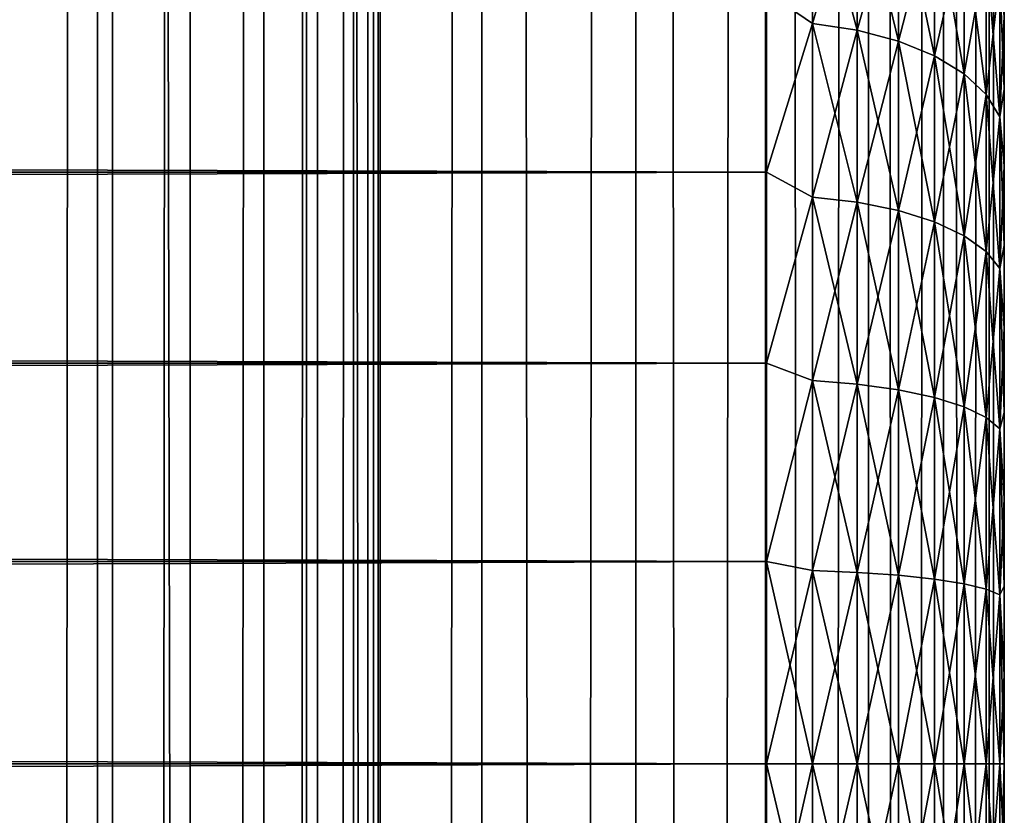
# Model space of a CAD drawing. Extents: x -265 to 265, y 0 to 1027.
# Tile 258 of 295: x 256.72 to 265, y 719.57 to 726.26. Entities that reach past the tile are written whole.
import ezdxf

# ---------------------------------------------------------------- set-up
doc = ezdxf.new("R2010")
doc.units = 0
doc.header["$LTSCALE"] = 41.718519
for name, color, linetype in [('103', 7, 'CONTINUOUS'), ('104', 7, 'CONTINUOUS'), ('17', 7, 'CONTINUOUS'), ('19', 7, 'CONTINUOUS'), ('20', 7, 'CONTINUOUS'), ('23', 7, 'CONTINUOUS'), ('24', 7, 'CONTINUOUS')]:
    doc.layers.add(name, color=color, linetype=linetype)

msp = doc.modelspace()

# ---------------------------------------------------------------- linework, layer by layer
at = {"layer": '103', "color": 7, "linetype": 'CONTINUOUS'}
for points in [[(255.7403, 1, 13.8582), (257.5, 1, 12.9904), (255.7403, 1019, 13.8582), (255.7403, 1, 13.8582)], [(255.7403, 1019, 13.8582), (257.5, 1, 12.9904), (257.5, 1019, 12.9904), (255.7403, 1019, 13.8582)], [(257.5, 1, 12.9904), (259.1314, 1, 11.9003), (257.5, 1019, 12.9904), (257.5, 1, 12.9904)], [(257.5, 1019, 12.9904), (259.1314, 1, 11.9003), (259.1314, 1019, 11.9003), (257.5, 1019, 12.9904)], [(259.1314, 1, 11.9003), (260.6066, 1, 10.6066), (259.1314, 1019, 11.9003), (259.1314, 1, 11.9003)], [(259.1314, 1019, 11.9003), (260.6066, 1, 10.6066), (260.6066, 1019, 10.6066), (259.1314, 1019, 11.9003)], [(260.6066, 1, 10.6066), (261.9003, 1, 9.1314), (260.6066, 1019, 10.6066), (260.6066, 1, 10.6066)], [(260.6066, 1019, 10.6066), (261.9003, 1, 9.1314), (261.9003, 1019, 9.1314), (260.6066, 1019, 10.6066)], [(261.9003, 1, 9.1314), (262.9904, 1, 7.5), (261.9003, 1019, 9.1314), (261.9003, 1, 9.1314)], [(261.9003, 1019, 9.1314), (262.9904, 1, 7.5), (262.9904, 1019, 7.5), (261.9003, 1019, 9.1314)], [(262.9904, 1, 7.5), (263.8582, 1, 5.7403), (262.9904, 1019, 7.5), (262.9904, 1, 7.5)], [(262.9904, 1019, 7.5), (263.8582, 1, 5.7403), (263.8582, 1019, 5.7403), (262.9904, 1019, 7.5)], [(263.8582, 1, 5.7403), (264.4889, 1, 3.8823), (263.8582, 1019, 5.7403), (263.8582, 1, 5.7403)], [(263.8582, 1019, 5.7403), (264.4889, 1, 3.8823), (264.4889, 1019, 3.8823), (263.8582, 1019, 5.7403)], [(264.4889, 1, 3.8823), (264.8717, 1, 1.9579), (264.4889, 1019, 3.8823), (264.4889, 1, 3.8823)], [(264.4889, 1019, 3.8823), (264.8717, 1, 1.9579), (264.8717, 1019, 1.9579), (264.4889, 1019, 3.8823)], [(264.8717, 1, 1.9579), (265, 1), (264.8717, 1019, 1.9579), (264.8717, 1, 1.9579)], [(264.8717, 1019, 1.9579), (265, 1), (265, 1019), (264.8717, 1019, 1.9579)]]:
    msp.add_3dface(points, dxfattribs=at)
at = {"layer": '104', "color": 7, "linetype": 'CONTINUOUS'}
for points in [[(260.6066, 1019, -10.6066), (260.6066, 1, -10.6066), (259.75, 20, -11.399), (260.6066, 1019, -10.6066)], [(259.75, 1000, -11.399), (260.6066, 1019, -10.6066), (259.75, 20, -11.399), (259.75, 1000, -11.399)], [(261.9003, 1, -9.1314), (260.6066, 1, -10.6066), (261.9003, 1019, -9.1314), (261.9003, 1, -9.1314)], [(261.9003, 1019, -9.1314), (260.6066, 1, -10.6066), (260.6066, 1019, -10.6066), (261.9003, 1019, -9.1314)], [(262.9904, 1, -7.5), (261.9003, 1, -9.1314), (262.9904, 1019, -7.5), (262.9904, 1, -7.5)], [(262.9904, 1019, -7.5), (261.9003, 1, -9.1314), (261.9003, 1019, -9.1314), (262.9904, 1019, -7.5)], [(263.8582, 1, -5.7403), (262.9904, 1, -7.5), (263.8582, 1019, -5.7403), (263.8582, 1, -5.7403)], [(263.8582, 1019, -5.7403), (262.9904, 1, -7.5), (262.9904, 1019, -7.5), (263.8582, 1019, -5.7403)], [(264.4889, 1, -3.8823), (263.8582, 1, -5.7403), (264.4889, 1019, -3.8823), (264.4889, 1, -3.8823)], [(264.4889, 1019, -3.8823), (263.8582, 1, -5.7403), (263.8582, 1019, -5.7403), (264.4889, 1019, -3.8823)], [(264.8717, 1, -1.9579), (264.4889, 1, -3.8823), (264.8717, 1019, -1.9579), (264.8717, 1, -1.9579)], [(264.8717, 1019, -1.9579), (264.4889, 1, -3.8823), (264.4889, 1019, -3.8823), (264.8717, 1019, -1.9579)], [(265, 1019), (265, 1), (264.8717, 1, -1.9579), (265, 1019)], [(265, 1019), (264.8717, 1, -1.9579), (264.8717, 1019, -1.9579), (265, 1019)], [(259.6951, 998.9668, -11.4457), (259.75, 1000, -11.399), (259.6951, 21.0333, -11.4457), (259.6951, 998.9668, -11.4457)], [(259.6951, 21.0333, -11.4457), (259.75, 1000, -11.399), (259.75, 20, -11.399), (259.6951, 21.0333, -11.4457)], [(259.525, 997.9175, -11.5877), (259.6951, 998.9668, -11.4457), (259.525, 22.0825, -11.5877), (259.525, 997.9175, -11.5877)], [(259.525, 22.0825, -11.5877), (259.6951, 998.9668, -11.4457), (259.6951, 21.0333, -11.4457), (259.525, 22.0825, -11.5877)], [(259.2244, 996.842, -11.8284), (259.525, 997.9175, -11.5877), (259.2244, 23.1581, -11.8284), (259.2244, 996.842, -11.8284)], [(259.2244, 23.1581, -11.8284), (259.525, 997.9175, -11.5877), (259.525, 22.0825, -11.5877), (259.2244, 23.1581, -11.8284)], [(258.7723, 995.7446, -12.1674), (259.2244, 996.842, -11.8284), (258.7723, 24.2554, -12.1674), (258.7723, 995.7446, -12.1674)], [(258.7723, 24.2554, -12.1674), (259.2244, 996.842, -11.8284), (259.2244, 23.1581, -11.8284), (258.7723, 24.2554, -12.1674)], [(258.1533, 994.6534, -12.5906), (258.7723, 995.7446, -12.1674), (258.1533, 25.3466, -12.5906), (258.1533, 994.6534, -12.5906)], [(258.1533, 25.3466, -12.5906), (258.7723, 995.7446, -12.1674), (258.7723, 24.2554, -12.1674), (258.1533, 25.3466, -12.5906)], [(257.3737, 993.621, -13.0625), (258.1533, 994.6534, -12.5906), (257.3737, 26.379, -13.0625), (257.3737, 993.621, -13.0625)], [(257.3737, 26.379, -13.0625), (258.1533, 994.6534, -12.5906), (258.1533, 25.3466, -12.5906), (257.3737, 26.379, -13.0625)], [(256.4613, 992.6984, -13.537), (257.3737, 993.621, -13.0625), (256.4613, 27.3016, -13.537), (256.4613, 992.6984, -13.537)], [(256.4613, 27.3016, -13.537), (257.3737, 993.621, -13.0625), (257.3737, 26.379, -13.0625), (256.4613, 27.3016, -13.537)]]:
    msp.add_3dface(points, dxfattribs=at)
at = {"layer": '17', "color": 7, "linetype": 'CONTINUOUS'}
for points in [[(265, 726.2924, 35.9057), (265, 725.6767, 36.3332), (265, 726.2924, 19.0943), (265, 726.2924, 35.9057)], [(265, 726.2924, 19.0943), (265, 725.6767, 36.3332), (265, 725.6767, 18.6668), (265, 726.2924, 19.0943)], [(265, 725.6767, 36.3332), (265, 725.0321, 36.7156), (265, 725.6767, 18.6668), (265, 725.6767, 36.3332)], [(265, 725.6767, 18.6668), (265, 725.0321, 36.7156), (265, 725.0321, 18.2844), (265, 725.6767, 18.6668)], [(265, 725.0321, 36.7156), (265, 724.3618, 37.0512), (265, 725.0321, 18.2844), (265, 725.0321, 36.7156)], [(265, 725.0321, 18.2844), (265, 724.3618, 37.0512), (265, 724.3618, 17.9488), (265, 725.0321, 18.2844)], [(265, 724.3618, 37.0512), (265, 723.6693, 37.338), (265, 724.3618, 17.9488), (265, 724.3618, 37.0512)], [(265, 724.3618, 17.9488), (265, 723.6693, 37.338), (265, 723.6693, 17.662), (265, 724.3618, 17.9488)], [(265, 723.6693, 37.338), (265, 722.9581, 37.5747), (265, 723.6693, 17.662), (265, 723.6693, 37.338)], [(265, 723.6693, 17.662), (265, 722.9581, 37.5747), (265, 722.9581, 17.4253), (265, 723.6693, 17.662)], [(265, 722.9581, 37.5747), (265, 722.2319, 37.7601), (265, 722.9581, 17.4253), (265, 722.9581, 37.5747)], [(265, 722.9581, 17.4253), (265, 722.2319, 37.7601), (265, 722.2319, 17.2399), (265, 722.9581, 17.4253)], [(265, 722.2319, 37.7601), (265, 721.4943, 37.8931), (265, 722.2319, 17.2399), (265, 722.2319, 37.7601)], [(265, 722.2319, 17.2399), (265, 721.4943, 37.8931), (265, 721.4943, 17.1069), (265, 722.2319, 17.2399)], [(265, 721.4943, 37.8931), (265, 720.749, 37.9733), (265, 721.4943, 17.1069), (265, 721.4943, 37.8931)], [(265, 721.4943, 17.1069), (265, 720.749, 37.9733), (265, 720.749, 17.0267), (265, 721.4943, 17.1069)], [(265, 720.749, 37.9733), (265, 720, 38), (265, 720.749, 17.0267), (265, 720.749, 37.9733)], [(265, 720.749, 17.0267), (265, 720, 38), (265, 720, 17), (265, 720.749, 17.0267)], [(265, 720, 17), (265, 720, 38), (265, 719.251, 37.9733), (265, 720, 17)], [(265, 719.251, 17.0267), (265, 720, 17), (265, 719.251, 37.9733), (265, 719.251, 17.0267)]]:
    msp.add_3dface(points, dxfattribs=at)
at = {"layer": '19', "color": 7, "linetype": 'CONTINUOUS'}
for points in [[(-263, 726.4948, 38.1802), (-263, 724.98, 38.9651), (263, 726.4948, 38.1802), (-263, 726.4948, 38.1802)], [(263, 726.4948, 38.1802), (-263, 724.98, 38.9651), (263, 724.98, 38.9651), (263, 726.4948, 38.1802)], [(-263, 724.98, 16.0349), (-263, 726.4948, 16.8198), (263, 724.98, 16.0349), (-263, 724.98, 16.0349)], [(263, 724.98, 16.0349), (-263, 726.4948, 16.8198), (263, 726.4948, 16.8198), (263, 724.98, 16.0349)], [(-263, 724.98, 38.9651), (-263, 723.3725, 39.5365), (263, 724.98, 38.9651), (-263, 724.98, 38.9651)], [(263, 724.98, 38.9651), (-263, 723.3725, 39.5365), (263, 723.3725, 39.5365), (263, 724.98, 38.9651)], [(-263, 723.3725, 15.4635), (-263, 724.98, 16.0349), (263, 723.3725, 15.4635), (-263, 723.3725, 15.4635)], [(263, 723.3725, 15.4635), (-263, 724.98, 16.0349), (263, 724.98, 16.0349), (263, 723.3725, 15.4635)], [(-263, 723.3725, 39.5365), (-263, 721.7021, 39.8836), (263, 723.3725, 39.5365), (-263, 723.3725, 39.5365)], [(263, 723.3725, 39.5365), (-263, 721.7021, 39.8836), (263, 721.7021, 39.8836), (263, 723.3725, 39.5365)], [(-263, 721.7021, 15.1164), (-263, 723.3725, 15.4635), (263, 721.7021, 15.1164), (-263, 721.7021, 15.1164)], [(263, 721.7021, 15.1164), (-263, 723.3725, 15.4635), (263, 723.3725, 15.4635), (263, 721.7021, 15.1164)], [(-263, 721.7021, 39.8836), (-263, 720, 40), (263, 721.7021, 39.8836), (-263, 721.7021, 39.8836)], [(263, 721.7021, 39.8836), (-263, 720, 40), (263, 720, 40), (263, 721.7021, 39.8836)], [(-263, 720, 15), (-263, 721.7021, 15.1164), (263, 720, 15), (-263, 720, 15)], [(263, 720, 15), (-263, 721.7021, 15.1164), (263, 721.7021, 15.1164), (263, 720, 15)]]:
    msp.add_3dface(points, dxfattribs=at)
at = {"layer": '20', "color": 7, "linetype": 'CONTINUOUS'}
for points in [[(263, 720, 40), (-263, 720, 40), (-263, 718.2979, 39.8836), (263, 720, 40)], [(-263, 720, 15), (263, 720, 15), (263, 718.2979, 15.1164), (-263, 720, 15)], [(-263, 718.2979, 15.1164), (-263, 720, 15), (263, 718.2979, 15.1164), (-263, 718.2979, 15.1164)], [(263, 720, 40), (-263, 718.2979, 39.8836), (263, 718.2979, 39.8836), (263, 720, 40)]]:
    msp.add_3dface(points, dxfattribs=at)
at = {"layer": '23', "color": 7, "linetype": 'CONTINUOUS'}
for points in [[(263, 726.4948, 16.8198), (263.3879, 727.5864, 17.6132), (263.3879, 726.231, 16.7076), (263, 726.4948, 16.8198)], [(263, 726.4948, 38.1802), (263.3879, 726.231, 38.2924), (263.3879, 727.5864, 37.3868), (263, 726.4948, 38.1802)], [(263.3879, 726.231, 38.2924), (263.7636, 727.5173, 37.2967), (263.3879, 727.5864, 37.3868), (263.3879, 726.231, 38.2924)], [(263.7636, 727.5173, 17.7033), (263.7636, 726.1743, 16.8059), (263.3879, 727.5864, 17.6132), (263.7636, 727.5173, 17.7033)], [(263.3879, 727.5864, 17.6132), (263.7636, 726.1743, 16.8059), (263.3879, 726.231, 16.7076), (263.3879, 727.5864, 17.6132)], [(263.7636, 726.1743, 38.1941), (263.7636, 727.5173, 37.2967), (263.3879, 726.231, 38.2924), (263.7636, 726.1743, 38.1941)], [(263.7636, 726.1743, 38.1941), (264.1098, 727.4049, 37.1502), (263.7636, 727.5173, 37.2967), (263.7636, 726.1743, 38.1941)], [(264.1098, 727.4049, 17.8498), (264.1098, 726.0819, 16.9658), (263.7636, 727.5173, 17.7033), (264.1098, 727.4049, 17.8498)], [(263.7636, 727.5173, 17.7033), (264.1098, 726.0819, 16.9658), (263.7636, 726.1743, 16.8059), (263.7636, 727.5173, 17.7033)], [(264.1098, 726.0819, 38.0342), (264.1098, 727.4049, 37.1502), (263.7636, 726.1743, 38.1941), (264.1098, 726.0819, 38.0342)], [(264.1098, 726.0819, 38.0342), (264.4134, 727.2534, 36.9528), (264.1098, 727.4049, 37.1502), (264.1098, 726.0819, 38.0342)], [(264.4134, 727.2534, 18.0472), (264.4134, 725.9575, 17.1813), (264.1098, 727.4049, 17.8498), (264.4134, 727.2534, 18.0472)], [(264.1098, 727.4049, 17.8498), (264.4134, 725.9575, 17.1813), (264.1098, 726.0819, 16.9658), (264.1098, 727.4049, 17.8498)], [(264.4134, 725.9575, 37.8187), (264.4134, 727.2534, 36.9528), (264.1098, 726.0819, 38.0342), (264.4134, 725.9575, 37.8187)], [(264.4134, 725.9575, 37.8187), (264.6625, 727.0688, 36.7123), (264.4134, 727.2534, 36.9528), (264.4134, 725.9575, 37.8187)], [(264.6625, 727.0688, 18.2877), (264.6625, 725.8059, 17.4439), (264.4134, 727.2534, 18.0472), (264.6625, 727.0688, 18.2877)], [(264.4134, 727.2534, 18.0472), (264.6625, 725.8059, 17.4439), (264.4134, 725.9575, 17.1813), (264.4134, 727.2534, 18.0472)], [(264.6625, 725.8059, 37.5561), (264.6625, 727.0688, 36.7123), (264.4134, 725.9575, 37.8187), (264.6625, 725.8059, 37.5561)], [(264.6625, 725.8059, 37.5561), (264.8476, 726.8581, 36.4377), (264.6625, 727.0688, 36.7123), (264.6625, 725.8059, 37.5561)], [(264.8476, 726.8581, 18.5623), (264.8476, 725.6329, 17.7436), (264.6625, 727.0688, 18.2877), (264.8476, 726.8581, 18.5623)], [(264.6625, 727.0688, 18.2877), (264.8476, 725.6329, 17.7436), (264.6625, 725.8059, 17.4439), (264.6625, 727.0688, 18.2877)], [(264.8476, 725.6329, 37.2564), (264.8476, 726.8581, 36.4377), (264.6625, 725.8059, 37.5561), (264.8476, 725.6329, 37.2564)], [(264.8476, 725.6329, 37.2564), (264.9616, 726.6295, 36.1398), (264.8476, 726.8581, 36.4377), (264.8476, 725.6329, 37.2564)], [(264.9616, 726.6295, 18.8602), (264.9616, 725.4451, 18.0688), (264.8476, 726.8581, 18.5623), (264.9616, 726.6295, 18.8602)], [(264.8476, 726.8581, 18.5623), (264.9616, 725.4451, 18.0688), (264.8476, 725.6329, 17.7436), (264.8476, 726.8581, 18.5623)], [(264.9616, 725.4451, 36.9312), (264.9616, 726.6295, 36.1398), (264.8476, 725.6329, 37.2564), (264.9616, 725.4451, 36.9312)], [(264.9616, 725.4451, 36.9312), (265, 726.2924, 35.9057), (264.9616, 726.6295, 36.1398), (264.9616, 725.4451, 36.9312)], [(265, 726.2924, 19.0943), (265, 725.6767, 18.6668), (264.9616, 726.6295, 18.8602), (265, 726.2924, 19.0943)], [(264.9616, 726.6295, 18.8602), (265, 725.6767, 18.6668), (264.9616, 725.4451, 18.0688), (264.9616, 726.6295, 18.8602)], [(263, 724.98, 16.0349), (263, 726.4948, 16.8198), (263.3879, 726.231, 16.7076), (263, 724.98, 16.0349)], [(263, 726.4948, 38.1802), (263, 724.98, 38.9651), (263.3879, 726.231, 38.2924), (263, 726.4948, 38.1802)], [(265, 725.6767, 36.3332), (265, 726.2924, 35.9057), (264.9616, 725.4451, 36.9312), (265, 725.6767, 36.3332)], [(263, 724.98, 16.0349), (263.3879, 726.231, 16.7076), (263.3879, 724.769, 15.9866), (263, 724.98, 16.0349)], [(263, 724.98, 38.9651), (263.3879, 724.769, 39.0134), (263.3879, 726.231, 38.2924), (263, 724.98, 38.9651)], [(263.3879, 724.769, 39.0134), (263.7636, 726.1743, 38.1941), (263.3879, 726.231, 38.2924), (263.3879, 724.769, 39.0134)], [(263.7636, 726.1743, 16.8059), (263.7636, 724.7256, 16.0915), (263.3879, 726.231, 16.7076), (263.7636, 726.1743, 16.8059)], [(263.3879, 726.231, 16.7076), (263.7636, 724.7256, 16.0915), (263.3879, 724.769, 15.9866), (263.3879, 726.231, 16.7076)], [(263.7636, 724.7256, 38.9085), (263.7636, 726.1743, 38.1941), (263.3879, 724.769, 39.0134), (263.7636, 724.7256, 38.9085)], [(263.7636, 724.7256, 38.9085), (264.1098, 726.0819, 38.0342), (263.7636, 726.1743, 38.1941), (263.7636, 724.7256, 38.9085)], [(264.1098, 726.0819, 16.9658), (264.1098, 724.6549, 16.2621), (263.7636, 726.1743, 16.8059), (264.1098, 726.0819, 16.9658)], [(263.7636, 726.1743, 16.8059), (264.1098, 724.6549, 16.2621), (263.7636, 724.7256, 16.0915), (263.7636, 726.1743, 16.8059)], [(264.1098, 724.6549, 38.7379), (264.1098, 726.0819, 38.0342), (263.7636, 724.7256, 38.9085), (264.1098, 724.6549, 38.7379)], [(264.1098, 724.6549, 38.7379), (264.4134, 725.9575, 37.8187), (264.1098, 726.0819, 38.0342), (264.1098, 724.6549, 38.7379)], [(264.4134, 725.9575, 17.1813), (264.4134, 724.5597, 16.4919), (264.1098, 726.0819, 16.9658), (264.4134, 725.9575, 17.1813)], [(264.1098, 726.0819, 16.9658), (264.4134, 724.5597, 16.4919), (264.1098, 724.6549, 16.2621), (264.1098, 726.0819, 16.9658)], [(264.4134, 724.5597, 38.5081), (264.4134, 725.9575, 37.8187), (264.1098, 724.6549, 38.7379), (264.4134, 724.5597, 38.5081)], [(264.4134, 724.5597, 38.5081), (264.6625, 725.8059, 37.5561), (264.4134, 725.9575, 37.8187), (264.4134, 724.5597, 38.5081)], [(264.6625, 725.8059, 17.4439), (264.6625, 724.4436, 16.7721), (264.4134, 725.9575, 17.1813), (264.6625, 725.8059, 17.4439)], [(264.4134, 725.9575, 17.1813), (264.6625, 724.4436, 16.7721), (264.4134, 724.5597, 16.4919), (264.4134, 725.9575, 17.1813)], [(264.6625, 724.4436, 38.2279), (264.6625, 725.8059, 37.5561), (264.4134, 724.5597, 38.5081), (264.6625, 724.4436, 38.2279)], [(264.6625, 724.4436, 38.2279), (264.8476, 725.6329, 37.2564), (264.6625, 725.8059, 37.5561), (264.6625, 724.4436, 38.2279)], [(264.8476, 725.6329, 17.7436), (264.8476, 724.3112, 17.0918), (264.6625, 725.8059, 17.4439), (264.8476, 725.6329, 17.7436)], [(264.6625, 725.8059, 17.4439), (264.8476, 724.3112, 17.0918), (264.6625, 724.4436, 16.7721), (264.6625, 725.8059, 17.4439)], [(264.8476, 724.3112, 37.9082), (264.8476, 725.6329, 37.2564), (264.6625, 724.4436, 38.2279), (264.8476, 724.3112, 37.9082)], [(264.8476, 724.3112, 37.9082), (264.9616, 725.4451, 36.9312), (264.8476, 725.6329, 37.2564), (264.8476, 724.3112, 37.9082)], [(264.9616, 725.4451, 18.0688), (264.9616, 724.1675, 17.4388), (264.8476, 725.6329, 17.7436), (264.9616, 725.4451, 18.0688)], [(264.8476, 725.6329, 17.7436), (264.9616, 724.1675, 17.4388), (264.8476, 724.3112, 17.0918), (264.8476, 725.6329, 17.7436)], [(265, 725.0321, 36.7156), (265, 725.6767, 36.3332), (264.9616, 725.4451, 36.9312), (265, 725.0321, 36.7156)], [(265, 725.6767, 18.6668), (265, 725.0321, 18.2844), (264.9616, 725.4451, 18.0688), (265, 725.6767, 18.6668)], [(264.9616, 724.1675, 37.5612), (264.9616, 725.4451, 36.9312), (264.8476, 724.3112, 37.9082), (264.9616, 724.1675, 37.5612)], [(264.9616, 724.1675, 37.5612), (265, 725.0321, 36.7156), (264.9616, 725.4451, 36.9312), (264.9616, 724.1675, 37.5612)], [(265, 725.0321, 18.2844), (265, 724.3618, 17.9488), (264.9616, 725.4451, 18.0688), (265, 725.0321, 18.2844)], [(264.9616, 725.4451, 18.0688), (265, 724.3618, 17.9488), (264.9616, 724.1675, 17.4388), (264.9616, 725.4451, 18.0688)], [(265, 724.3618, 37.0512), (265, 725.0321, 36.7156), (264.9616, 724.1675, 37.5612), (265, 724.3618, 37.0512)], [(263, 723.3725, 15.4635), (263, 724.98, 16.0349), (263.3879, 724.769, 15.9866), (263, 723.3725, 15.4635)], [(263, 724.98, 38.9651), (263, 723.3725, 39.5365), (263.3879, 724.769, 39.0134), (263, 724.98, 38.9651)], [(263, 723.3725, 15.4635), (263.3879, 724.769, 15.9866), (263.3879, 723.2254, 15.4626), (263, 723.3725, 15.4635)], [(263, 723.3725, 39.5365), (263.3879, 723.2254, 39.5374), (263.3879, 724.769, 39.0134), (263, 723.3725, 39.5365)], [(263.3879, 723.2254, 39.5374), (263.7636, 724.7256, 38.9085), (263.3879, 724.769, 39.0134), (263.3879, 723.2254, 39.5374)], [(263.7636, 724.7256, 16.0915), (263.7636, 723.196, 15.5723), (263.3879, 724.769, 15.9866), (263.7636, 724.7256, 16.0915)], [(263.3879, 724.769, 15.9866), (263.7636, 723.196, 15.5723), (263.3879, 723.2254, 15.4626), (263.3879, 724.769, 15.9866)], [(263.7636, 723.196, 39.4277), (263.7636, 724.7256, 38.9085), (263.3879, 723.2254, 39.5374), (263.7636, 723.196, 39.4277)], [(263.7636, 723.196, 39.4277), (264.1098, 724.6549, 38.7379), (263.7636, 724.7256, 38.9085), (263.7636, 723.196, 39.4277)], [(264.1098, 724.6549, 16.2621), (264.1098, 723.1482, 15.7507), (263.7636, 724.7256, 16.0915), (264.1098, 724.6549, 16.2621)], [(263.7636, 724.7256, 16.0915), (264.1098, 723.1482, 15.7507), (263.7636, 723.196, 15.5723), (263.7636, 724.7256, 16.0915)], [(264.1098, 723.1482, 39.2493), (264.1098, 724.6549, 38.7379), (263.7636, 723.196, 39.4277), (264.1098, 723.1482, 39.2493)], [(264.1098, 723.1482, 39.2493), (264.4134, 724.5597, 38.5081), (264.1098, 724.6549, 38.7379), (264.1098, 723.1482, 39.2493)], [(264.4134, 724.5597, 16.4919), (264.4134, 723.0838, 15.9909), (264.1098, 724.6549, 16.2621), (264.4134, 724.5597, 16.4919)], [(264.1098, 724.6549, 16.2621), (264.4134, 723.0838, 15.9909), (264.1098, 723.1482, 15.7507), (264.1098, 724.6549, 16.2621)], [(264.4134, 723.0838, 39.0091), (264.4134, 724.5597, 38.5081), (264.1098, 723.1482, 39.2493), (264.4134, 723.0838, 39.0091)], [(264.4134, 723.0838, 39.0091), (264.6625, 724.4436, 38.2279), (264.4134, 724.5597, 38.5081), (264.4134, 723.0838, 39.0091)], [(264.6625, 724.4436, 16.7721), (264.6625, 723.0054, 16.2839), (264.4134, 724.5597, 16.4919), (264.6625, 724.4436, 16.7721)], [(264.4134, 724.5597, 16.4919), (264.6625, 723.0054, 16.2839), (264.4134, 723.0838, 15.9909), (264.4134, 724.5597, 16.4919)], [(264.6625, 723.0054, 38.7161), (264.6625, 724.4436, 38.2279), (264.4134, 723.0838, 39.0091), (264.6625, 723.0054, 38.7161)], [(264.6625, 723.0054, 38.7161), (264.8476, 724.3112, 37.9082), (264.6625, 724.4436, 38.2279), (264.6625, 723.0054, 38.7161)], [(264.8476, 724.3112, 17.0918), (264.8476, 722.9158, 16.6181), (264.6625, 724.4436, 16.7721), (264.8476, 724.3112, 17.0918)], [(264.6625, 724.4436, 16.7721), (264.8476, 722.9158, 16.6181), (264.6625, 723.0054, 16.2839), (264.6625, 724.4436, 16.7721)], [(265, 723.6693, 37.338), (265, 724.3618, 37.0512), (264.9616, 724.1675, 37.5612), (265, 723.6693, 37.338)], [(265, 724.3618, 17.9488), (265, 723.6693, 17.662), (264.9616, 724.1675, 17.4388), (265, 724.3618, 17.9488)], [(264.8476, 722.9158, 38.3819), (264.8476, 724.3112, 37.9082), (264.6625, 723.0054, 38.7161), (264.8476, 722.9158, 38.3819)], [(264.8476, 722.9158, 38.3819), (264.9616, 724.1675, 37.5612), (264.8476, 724.3112, 37.9082), (264.8476, 722.9158, 38.3819)], [(264.9616, 724.1675, 17.4388), (264.9616, 722.8186, 16.9809), (264.8476, 724.3112, 17.0918), (264.9616, 724.1675, 17.4388)], [(264.8476, 724.3112, 17.0918), (264.9616, 722.8186, 16.9809), (264.8476, 722.9158, 16.6181), (264.8476, 724.3112, 17.0918)], [(264.9616, 722.8186, 38.0191), (264.9616, 724.1675, 37.5612), (264.8476, 722.9158, 38.3819), (264.9616, 722.8186, 38.0191)], [(264.9616, 722.8186, 38.0191), (265, 723.6693, 37.338), (264.9616, 724.1675, 37.5612), (264.9616, 722.8186, 38.0191)], [(265, 723.6693, 17.662), (265, 722.9581, 17.4253), (264.9616, 724.1675, 17.4388), (265, 723.6693, 17.662)], [(264.9616, 724.1675, 17.4388), (265, 722.9581, 17.4253), (264.9616, 722.8186, 16.9809), (264.9616, 724.1675, 17.4388)], [(265, 722.9581, 37.5747), (265, 723.6693, 37.338), (264.9616, 722.8186, 38.0191), (265, 722.9581, 37.5747)], [(263, 721.7021, 15.1164), (263, 723.3725, 15.4635), (263.3879, 723.2254, 15.4626), (263, 721.7021, 15.1164)], [(263, 723.3725, 39.5365), (263, 721.7021, 39.8836), (263.3879, 723.2254, 39.5374), (263, 723.3725, 39.5365)], [(263, 721.7021, 15.1164), (263.3879, 723.2254, 15.4626), (263.3879, 721.6266, 15.1446), (263, 721.7021, 15.1164)], [(263, 721.7021, 39.8836), (263.3879, 721.6266, 39.8554), (263.3879, 723.2254, 39.5374), (263, 721.7021, 39.8836)], [(263.3879, 721.6266, 39.8554), (263.7636, 723.196, 39.4277), (263.3879, 723.2254, 39.5374), (263.3879, 721.6266, 39.8554)], [(263.7636, 723.196, 15.5723), (263.7636, 721.6118, 15.2571), (263.3879, 723.2254, 15.4626), (263.7636, 723.196, 15.5723)], [(263.3879, 723.2254, 15.4626), (263.7636, 721.6118, 15.2571), (263.3879, 721.6266, 15.1446), (263.3879, 723.2254, 15.4626)], [(263.7636, 721.6118, 39.7429), (263.7636, 723.196, 39.4277), (263.3879, 721.6266, 39.8554), (263.7636, 721.6118, 39.7429)], [(263.7636, 721.6118, 39.7429), (264.1098, 723.1482, 39.2493), (263.7636, 723.196, 39.4277), (263.7636, 721.6118, 39.7429)], [(264.1098, 723.1482, 15.7507), (264.1098, 721.5877, 15.4403), (263.7636, 723.196, 15.5723), (264.1098, 723.1482, 15.7507)], [(263.7636, 723.196, 15.5723), (264.1098, 721.5877, 15.4403), (263.7636, 721.6118, 15.2571), (263.7636, 723.196, 15.5723)], [(264.1098, 721.5877, 39.5597), (264.1098, 723.1482, 39.2493), (263.7636, 721.6118, 39.7429), (264.1098, 721.5877, 39.5597)], [(264.1098, 721.5877, 39.5597), (264.4134, 723.0838, 39.0091), (264.1098, 723.1482, 39.2493), (264.1098, 721.5877, 39.5597)], [(264.4134, 723.0838, 15.9909), (264.4134, 721.5552, 15.6869), (264.1098, 723.1482, 15.7507), (264.4134, 723.0838, 15.9909)], [(264.1098, 723.1482, 15.7507), (264.4134, 721.5552, 15.6869), (264.1098, 721.5877, 15.4403), (264.1098, 723.1482, 15.7507)], [(264.4134, 721.5552, 39.3131), (264.4134, 723.0838, 39.0091), (264.1098, 721.5877, 39.5597), (264.4134, 721.5552, 39.3131)], [(264.4134, 721.5552, 39.3131), (264.6625, 723.0054, 38.7161), (264.4134, 723.0838, 39.0091), (264.4134, 721.5552, 39.3131)], [(264.6625, 723.0054, 16.2839), (264.6625, 721.5156, 15.9875), (264.4134, 723.0838, 15.9909), (264.6625, 723.0054, 16.2839)], [(264.4134, 723.0838, 15.9909), (264.6625, 721.5156, 15.9875), (264.4134, 721.5552, 15.6869), (264.4134, 723.0838, 15.9909)], [(264.6625, 721.5156, 39.0125), (264.6625, 723.0054, 38.7161), (264.4134, 721.5552, 39.3131), (264.6625, 721.5156, 39.0125)], [(264.6625, 721.5156, 39.0125), (264.8476, 722.9158, 38.3819), (264.6625, 723.0054, 38.7161), (264.6625, 721.5156, 39.0125)], [(264.8476, 722.9158, 16.6181), (264.8476, 721.4705, 16.3307), (264.6625, 723.0054, 16.2839), (264.8476, 722.9158, 16.6181)], [(264.6625, 723.0054, 16.2839), (264.8476, 721.4705, 16.3307), (264.6625, 721.5156, 15.9875), (264.6625, 723.0054, 16.2839)], [(265, 722.2319, 37.7601), (265, 722.9581, 37.5747), (264.9616, 722.8186, 38.0191), (265, 722.2319, 37.7601)], [(265, 722.9581, 17.4253), (265, 722.2319, 17.2399), (264.9616, 722.8186, 16.9809), (265, 722.9581, 17.4253)], [(264.8476, 721.4705, 38.6693), (264.8476, 722.9158, 38.3819), (264.6625, 721.5156, 39.0125), (264.8476, 721.4705, 38.6693)], [(264.8476, 721.4705, 38.6693), (264.9616, 722.8186, 38.0191), (264.8476, 722.9158, 38.3819), (264.8476, 721.4705, 38.6693)], [(264.9616, 722.8186, 16.9809), (264.9616, 721.4215, 16.703), (264.8476, 722.9158, 16.6181), (264.9616, 722.8186, 16.9809)], [(264.8476, 722.9158, 16.6181), (264.9616, 721.4215, 16.703), (264.8476, 721.4705, 16.3307), (264.8476, 722.9158, 16.6181)], [(264.9616, 721.4215, 38.297), (264.9616, 722.8186, 38.0191), (264.8476, 721.4705, 38.6693), (264.9616, 721.4215, 38.297)], [(264.9616, 721.4215, 38.297), (265, 722.2319, 37.7601), (264.9616, 722.8186, 38.0191), (264.9616, 721.4215, 38.297)], [(265, 722.2319, 17.2399), (265, 721.4943, 17.1069), (264.9616, 722.8186, 16.9809), (265, 722.2319, 17.2399)], [(264.9616, 722.8186, 16.9809), (265, 721.4943, 17.1069), (264.9616, 721.4215, 16.703), (264.9616, 722.8186, 16.9809)], [(265, 721.4943, 37.8931), (265, 722.2319, 37.7601), (264.9616, 721.4215, 38.297), (265, 721.4943, 37.8931)], [(263, 720, 15), (263, 721.7021, 15.1164), (263.3879, 720, 15.038), (263, 720, 15)], [(263.3879, 720, 15.038), (263, 721.7021, 15.1164), (263.3879, 721.6266, 15.1446), (263.3879, 720, 15.038)], [(263, 721.7021, 39.8836), (263, 720, 40), (263.3879, 721.6266, 39.8554), (263, 721.7021, 39.8836)], [(263, 720, 40), (263.3879, 720, 39.962), (263.3879, 721.6266, 39.8554), (263, 720, 40)], [(263.7636, 720, 15.1515), (263.3879, 720, 15.038), (263.3879, 721.6266, 15.1446), (263.7636, 720, 15.1515)], [(263.7636, 721.6118, 15.2571), (263.7636, 720, 15.1515), (263.3879, 721.6266, 15.1446), (263.7636, 721.6118, 15.2571)], [(263.3879, 720, 39.962), (263.7636, 721.6118, 39.7429), (263.3879, 721.6266, 39.8554), (263.3879, 720, 39.962)], [(263.3879, 720, 39.962), (263.7636, 720, 39.8485), (263.7636, 721.6118, 39.7429), (263.3879, 720, 39.962)], [(264.1098, 720, 15.3362), (263.7636, 720, 15.1515), (263.7636, 721.6118, 15.2571), (264.1098, 720, 15.3362)], [(264.1098, 721.5877, 15.4403), (264.1098, 720, 15.3362), (263.7636, 721.6118, 15.2571), (264.1098, 721.5877, 15.4403)], [(263.7636, 720, 39.8485), (264.1098, 721.5877, 39.5597), (263.7636, 721.6118, 39.7429), (263.7636, 720, 39.8485)], [(263.7636, 720, 39.8485), (264.1098, 720, 39.6638), (264.1098, 721.5877, 39.5597), (263.7636, 720, 39.8485)], [(264.4134, 720, 15.585), (264.1098, 720, 15.3362), (264.1098, 721.5877, 15.4403), (264.4134, 720, 15.585)], [(264.4134, 721.5552, 15.6869), (264.4134, 720, 15.585), (264.1098, 721.5877, 15.4403), (264.4134, 721.5552, 15.6869)], [(264.1098, 720, 39.6638), (264.4134, 721.5552, 39.3131), (264.1098, 721.5877, 39.5597), (264.1098, 720, 39.6638)], [(264.1098, 720, 39.6638), (264.4134, 720, 39.415), (264.4134, 721.5552, 39.3131), (264.1098, 720, 39.6638)], [(264.6625, 720, 15.8882), (264.4134, 720, 15.585), (264.4134, 721.5552, 15.6869), (264.6625, 720, 15.8882)], [(264.6625, 721.5156, 15.9875), (264.6625, 720, 15.8882), (264.4134, 721.5552, 15.6869), (264.6625, 721.5156, 15.9875)], [(264.4134, 720, 39.415), (264.6625, 721.5156, 39.0125), (264.4134, 721.5552, 39.3131), (264.4134, 720, 39.415)], [(264.4134, 720, 39.415), (264.6625, 720, 39.1118), (264.6625, 721.5156, 39.0125), (264.4134, 720, 39.415)], [(264.8476, 720, 16.2343), (264.6625, 720, 15.8882), (264.6625, 721.5156, 15.9875), (264.8476, 720, 16.2343)], [(264.8476, 721.4705, 16.3307), (264.8476, 720, 16.2343), (264.6625, 721.5156, 15.9875), (264.8476, 721.4705, 16.3307)], [(264.6625, 720, 39.1118), (264.8476, 721.4705, 38.6693), (264.6625, 721.5156, 39.0125), (264.6625, 720, 39.1118)], [(264.6625, 720, 39.1118), (264.8476, 720, 38.7657), (264.8476, 721.4705, 38.6693), (264.6625, 720, 39.1118)], [(264.9616, 720, 16.6098), (264.8476, 720, 16.2343), (264.8476, 721.4705, 16.3307), (264.9616, 720, 16.6098)], [(264.9616, 721.4215, 16.703), (264.9616, 720, 16.6098), (264.8476, 721.4705, 16.3307), (264.9616, 721.4215, 16.703)], [(264.8476, 720, 38.7657), (264.9616, 721.4215, 38.297), (264.8476, 721.4705, 38.6693), (264.8476, 720, 38.7657)], [(265, 720.749, 37.9733), (265, 721.4943, 37.8931), (264.9616, 721.4215, 38.297), (265, 720.749, 37.9733)], [(265, 721.4943, 17.1069), (265, 720.749, 17.0267), (264.9616, 721.4215, 16.703), (265, 721.4943, 17.1069)], [(264.8476, 720, 38.7657), (264.9616, 720, 38.3902), (264.9616, 721.4215, 38.297), (264.8476, 720, 38.7657)], [(264.9616, 720, 38.3902), (265, 720.749, 37.9733), (264.9616, 721.4215, 38.297), (264.9616, 720, 38.3902)], [(265, 720.749, 17.0267), (265, 720, 17), (264.9616, 721.4215, 16.703), (265, 720.749, 17.0267)], [(265, 720, 17), (264.9616, 720, 16.6098), (264.9616, 721.4215, 16.703), (265, 720, 17)], [(265, 720, 38), (265, 720.749, 37.9733), (264.9616, 720, 38.3902), (265, 720, 38)]]:
    msp.add_3dface(points, dxfattribs=at)
at = {"layer": '24', "color": 7, "linetype": 'CONTINUOUS'}
for points in [[(263, 718.2979, 15.1164), (263, 720, 15), (263.3879, 718.3734, 15.1446), (263, 718.2979, 15.1164)], [(263, 720, 15), (263.3879, 720, 15.038), (263.3879, 718.3734, 15.1446), (263, 720, 15)], [(263, 720, 40), (263, 718.2979, 39.8836), (263.3879, 720, 39.962), (263, 720, 40)], [(263, 718.2979, 39.8836), (263.3879, 718.3734, 39.8554), (263.3879, 720, 39.962), (263, 718.2979, 39.8836)], [(263.7636, 720, 15.1515), (263.7636, 718.3882, 15.2571), (263.3879, 720, 15.038), (263.7636, 720, 15.1515)], [(263.3879, 720, 15.038), (263.7636, 718.3882, 15.2571), (263.3879, 718.3734, 15.1446), (263.3879, 720, 15.038)], [(263.7636, 718.3882, 39.7429), (263.7636, 720, 39.8485), (263.3879, 718.3734, 39.8554), (263.7636, 718.3882, 39.7429)], [(263.3879, 718.3734, 39.8554), (263.7636, 720, 39.8485), (263.3879, 720, 39.962), (263.3879, 718.3734, 39.8554)], [(264.1098, 720, 15.3362), (264.1098, 718.4123, 15.4403), (263.7636, 720, 15.1515), (264.1098, 720, 15.3362)], [(263.7636, 720, 15.1515), (264.1098, 718.4123, 15.4403), (263.7636, 718.3882, 15.2571), (263.7636, 720, 15.1515)], [(264.1098, 718.4123, 39.5597), (264.1098, 720, 39.6638), (263.7636, 718.3882, 39.7429), (264.1098, 718.4123, 39.5597)], [(263.7636, 718.3882, 39.7429), (264.1098, 720, 39.6638), (263.7636, 720, 39.8485), (263.7636, 718.3882, 39.7429)], [(264.4134, 720, 15.585), (264.4134, 718.4448, 15.6869), (264.1098, 720, 15.3362), (264.4134, 720, 15.585)], [(264.1098, 720, 15.3362), (264.4134, 718.4448, 15.6869), (264.1098, 718.4123, 15.4403), (264.1098, 720, 15.3362)], [(264.4134, 718.4448, 39.3131), (264.4134, 720, 39.415), (264.1098, 718.4123, 39.5597), (264.4134, 718.4448, 39.3131)], [(264.1098, 718.4123, 39.5597), (264.4134, 720, 39.415), (264.1098, 720, 39.6638), (264.1098, 718.4123, 39.5597)], [(264.6625, 720, 15.8882), (264.6625, 718.4844, 15.9875), (264.4134, 720, 15.585), (264.6625, 720, 15.8882)], [(264.4134, 720, 15.585), (264.6625, 718.4844, 15.9875), (264.4134, 718.4448, 15.6869), (264.4134, 720, 15.585)], [(264.6625, 718.4844, 39.0125), (264.6625, 720, 39.1118), (264.4134, 718.4448, 39.3131), (264.6625, 718.4844, 39.0125)], [(264.4134, 718.4448, 39.3131), (264.6625, 720, 39.1118), (264.4134, 720, 39.415), (264.4134, 718.4448, 39.3131)], [(264.8476, 720, 16.2343), (264.8476, 718.5295, 16.3307), (264.6625, 720, 15.8882), (264.8476, 720, 16.2343)], [(264.6625, 720, 15.8882), (264.8476, 718.5295, 16.3307), (264.6625, 718.4844, 15.9875), (264.6625, 720, 15.8882)], [(264.8476, 718.5295, 38.6693), (264.8476, 720, 38.7657), (264.6625, 718.4844, 39.0125), (264.8476, 718.5295, 38.6693)], [(264.6625, 718.4844, 39.0125), (264.8476, 720, 38.7657), (264.6625, 720, 39.1118), (264.6625, 718.4844, 39.0125)], [(264.9616, 720, 16.6098), (264.9616, 718.5785, 16.703), (264.8476, 720, 16.2343), (264.9616, 720, 16.6098)], [(264.8476, 720, 16.2343), (264.9616, 718.5785, 16.703), (264.8476, 718.5295, 16.3307), (264.8476, 720, 16.2343)], [(264.9616, 718.5785, 38.297), (264.9616, 720, 38.3902), (264.8476, 718.5295, 38.6693), (264.9616, 718.5785, 38.297)], [(264.8476, 718.5295, 38.6693), (264.9616, 720, 38.3902), (264.8476, 720, 38.7657), (264.8476, 718.5295, 38.6693)], [(265, 719.251, 37.9733), (265, 720, 38), (264.9616, 718.5785, 38.297), (265, 719.251, 37.9733)], [(264.9616, 718.5785, 38.297), (265, 720, 38), (264.9616, 720, 38.3902), (264.9616, 718.5785, 38.297)], [(265, 720, 17), (265, 719.251, 17.0267), (264.9616, 720, 16.6098), (265, 720, 17)], [(264.9616, 720, 16.6098), (265, 719.251, 17.0267), (264.9616, 718.5785, 16.703), (264.9616, 720, 16.6098)]]:
    msp.add_3dface(points, dxfattribs=at)

doc.saveas('drawing.dxf')
